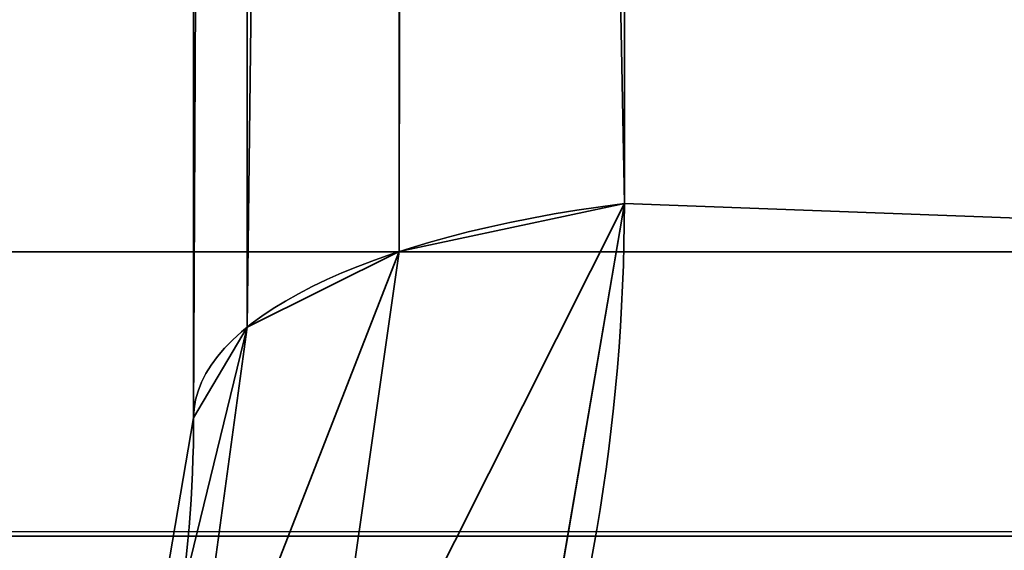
# Model space of a CAD drawing. Header units: millimetres. Extents: x -493 to 6693, y -115 to 135.
# Tile 325 of 656: x 1110.87 to 1111.939, y -22.244 to -21.668. Entities that reach past the tile are written whole.
import ezdxf

# ---------------------------------------------------------------- set-up
doc = ezdxf.new("R2010")
doc.units = ezdxf.units.MM
doc.layers.add('151', color=7, linetype='Continuous', true_color=0xffffff)

# ---------------------------------------------------------------- blocks, each defined once
blk = doc.blocks.new('UG_SURFACE_163')
at = {"layer": '151', "color": 252, "linetype": 'Continuous', "lineweight": 35}
for points in [[(1120.867490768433, 1.17339740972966, 1158.35702419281), (1110.82661151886, -8.867518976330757, 1158.35702419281), (1110.82661151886, -22.33237586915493, 1163.419485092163), (1130.252480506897, -22.33237586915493, 1170.72319984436)], [(1130.252480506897, -22.33237586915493, 997.7768659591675), (1110.82661151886, -22.33237586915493, 1005.080461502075), (1110.82661151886, -8.867518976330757, 1010.142922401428), (1120.867490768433, 1.17339740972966, 1010.142922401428)], [(1130.484819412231, -22.56475389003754, 1170.10509967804), (1111.526608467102, -21.86762355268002, 1162.715196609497), (1111.526608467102, -9.157468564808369, 1157.936453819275), (1121.15752696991, 0.473397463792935, 1157.936453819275)], [(1121.15752696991, 0.473397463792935, 1010.563611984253), (1111.526608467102, -9.157468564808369, 1010.563611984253), (1111.526608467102, -21.86762355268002, 1005.784869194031), (1130.484819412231, -22.56475389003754, 998.3949065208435)], [(1111.282229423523, -21.9196155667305, 1005.92315196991), (1111.526608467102, -21.86762355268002, 1005.784869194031), (1111.526608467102, -9.157468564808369, 1010.563611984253), (1111.299514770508, -9.205784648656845, 1010.692119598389)], [(1111.299514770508, -9.205784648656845, 1157.807946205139), (1111.526608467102, -9.157468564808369, 1157.936453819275), (1111.526608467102, -21.86762355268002, 1162.715196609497)], [(1111.117243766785, -22.00162224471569, 1006.141304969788), (1111.282229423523, -21.9196155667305, 1005.92315196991), (1111.282229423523, -9.209459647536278, 1010.701894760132), (1111.26971244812, -9.215716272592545, 1010.718464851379)], [(1111.26971244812, -9.215716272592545, 1157.781481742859), (1111.282229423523, -9.209459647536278, 1157.798171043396), (1111.282229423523, -21.9196155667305, 1162.576913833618)], [(1111.299514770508, -9.205784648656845, 1010.692119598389), (1111.282229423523, -9.209459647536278, 1010.701894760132), (1111.282229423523, -21.9196155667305, 1005.92315196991)], [(1111.526608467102, -21.86762355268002, 1162.715196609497), (1111.282229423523, -21.9196155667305, 1162.576913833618), (1111.282229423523, -9.209459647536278, 1157.798171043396), (1111.299514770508, -9.205784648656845, 1157.807946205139)], [(1111.26971244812, -9.215716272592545, 1010.718464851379), (1111.117243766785, -9.291467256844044, 1010.91992855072), (1111.117243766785, -22.00162224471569, 1006.141304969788)], [(1111.282229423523, -21.9196155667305, 1162.576913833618), (1111.117243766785, -22.00162224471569, 1162.35876083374), (1111.117243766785, -9.291467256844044, 1157.580018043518), (1111.26971244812, -9.215716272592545, 1157.781481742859)], [(1111.058950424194, -22.09999971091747, 1006.402969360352), (1111.117243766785, -22.00162224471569, 1006.141304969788), (1111.117243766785, -9.291467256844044, 1010.91992855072), (1111.114144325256, -9.296569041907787, 1010.933518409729)], [(1111.114144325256, -9.296569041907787, 1010.933518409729), (1111.058950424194, -9.389844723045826, 1011.181592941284), (1111.058950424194, -22.09999971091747, 1006.402969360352)], [(1111.117243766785, -22.00162224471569, 1162.35876083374), (1111.058950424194, -22.09999971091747, 1162.097096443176), (1111.058950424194, -9.389844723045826, 1157.318353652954), (1111.114144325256, -9.296569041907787, 1157.566428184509)], [(1111.114144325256, -9.296569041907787, 1157.566428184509), (1111.117243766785, -9.291467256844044, 1157.580018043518), (1111.117243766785, -22.00162224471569, 1162.35876083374)], [(1111.058950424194, -9.389844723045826, 1157.318353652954), (1111.058950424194, -22.09999971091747, 1162.097096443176), (1111.058950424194, -22.09999971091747, 1006.402969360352), (1111.058950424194, -9.389844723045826, 1011.181592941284)], [(1111.526608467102, -21.86762355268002, 1162.715196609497), (1111.407518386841, -22.56475389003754, 1162.932515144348), (1111.195087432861, -22.52657525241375, 1162.782311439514)], [(1111.195087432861, -22.52657525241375, 1162.782311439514), (1111.282229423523, -21.9196155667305, 1162.576913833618), (1111.526608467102, -21.86762355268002, 1162.715196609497)], [(1111.526608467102, -21.86762355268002, 1005.784869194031), (1111.282229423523, -21.9196155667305, 1005.92315196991), (1111.195087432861, -22.52657525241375, 1005.717754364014)], [(1111.195087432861, -22.52657525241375, 1005.717754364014), (1111.407518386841, -22.56475389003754, 1005.56755065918), (1111.526608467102, -21.86762355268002, 1005.784869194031)], [(1130.484819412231, -22.56475389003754, 1170.10509967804), (1111.407518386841, -22.56475389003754, 1162.932515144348), (1111.526608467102, -21.86762355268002, 1162.715196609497)], [(1111.526608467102, -21.86762355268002, 1005.784869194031), (1111.407518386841, -22.56475389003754, 1005.56755065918), (1130.484819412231, -22.56475389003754, 998.3949065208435)], [(1111.282229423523, -21.9196155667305, 1162.576913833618), (1111.195087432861, -22.52657525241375, 1162.782311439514), (1111.045360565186, -22.52657525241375, 1162.566065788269)], [(1111.045360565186, -22.52657525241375, 1162.566065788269), (1111.117243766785, -22.00162224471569, 1162.35876083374), (1111.282229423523, -21.9196155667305, 1162.576913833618)], [(1111.282229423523, -21.9196155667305, 1005.92315196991), (1111.117243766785, -22.00162224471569, 1006.141304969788), (1111.045360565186, -22.52657525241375, 1005.933880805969)], [(1111.045360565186, -22.52657525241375, 1005.933880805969), (1111.195087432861, -22.52657525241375, 1005.717754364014), (1111.282229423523, -21.9196155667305, 1005.92315196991)], [(1111.117243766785, -22.00162224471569, 1162.35876083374), (1111.045360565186, -22.52657525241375, 1162.566065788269), (1110.979557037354, -22.56475389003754, 1162.314414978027)], [(1110.979557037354, -22.56475389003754, 1162.314414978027), (1111.058950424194, -22.09999971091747, 1162.097096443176), (1111.117243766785, -22.00162224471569, 1162.35876083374)], [(1111.117243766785, -22.00162224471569, 1006.141304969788), (1111.058950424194, -22.09999971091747, 1006.402969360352), (1110.979557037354, -22.56475389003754, 1006.1856508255)], [(1110.979557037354, -22.56475389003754, 1006.1856508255), (1111.045360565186, -22.52657525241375, 1005.933880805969), (1111.117243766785, -22.00162224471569, 1006.141304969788)], [(1110.979557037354, -22.56475389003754, 1006.1856508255), (1111.058950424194, -22.09999971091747, 1162.097096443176), (1110.979557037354, -22.56475389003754, 1162.314414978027)], [(1110.979557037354, -22.56475389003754, 1006.1856508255), (1111.058950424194, -22.09999971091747, 1006.402969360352), (1111.058950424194, -22.09999971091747, 1162.097096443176)]]:
    blk.add_3dface(points, dxfattribs=at)
blk = doc.blocks.new('UG_SURFACE_168')
at = {"layer": '151', "color": 252, "linetype": 'Continuous', "lineweight": 35}
for points in [[(1120.867490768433, 1.17339740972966, 1158.35702419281), (1110.82661151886, -8.867518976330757, 1158.35702419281), (1110.82661151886, -22.33237586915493, 1163.419485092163), (1130.252480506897, -22.33237586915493, 1170.72319984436)], [(1130.252480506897, -22.33237586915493, 997.7768659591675), (1110.82661151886, -22.33237586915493, 1005.080461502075), (1110.82661151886, -8.867518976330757, 1010.142922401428), (1120.867490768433, 1.17339740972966, 1010.142922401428)], [(1130.484819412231, -22.56475389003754, 1170.10509967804), (1111.526608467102, -21.86762355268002, 1162.715196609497), (1111.526608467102, -9.157468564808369, 1157.936453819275), (1121.15752696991, 0.473397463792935, 1157.936453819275)], [(1121.15752696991, 0.473397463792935, 1010.563611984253), (1111.526608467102, -9.157468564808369, 1010.563611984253), (1111.526608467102, -21.86762355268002, 1005.784869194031), (1130.484819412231, -22.56475389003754, 998.3949065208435)], [(1111.282229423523, -21.9196155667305, 1005.92315196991), (1111.526608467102, -21.86762355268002, 1005.784869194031), (1111.526608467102, -9.157468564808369, 1010.563611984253), (1111.299514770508, -9.205784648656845, 1010.692119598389)], [(1111.299514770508, -9.205784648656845, 1157.807946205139), (1111.526608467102, -9.157468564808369, 1157.936453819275), (1111.526608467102, -21.86762355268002, 1162.715196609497)], [(1111.117243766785, -22.00162224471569, 1006.141304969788), (1111.282229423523, -21.9196155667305, 1005.92315196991), (1111.282229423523, -9.209459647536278, 1010.701894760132), (1111.26971244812, -9.215716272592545, 1010.718464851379)], [(1111.26971244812, -9.215716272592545, 1157.781481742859), (1111.282229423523, -9.209459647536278, 1157.798171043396), (1111.282229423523, -21.9196155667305, 1162.576913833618)], [(1111.299514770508, -9.205784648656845, 1010.692119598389), (1111.282229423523, -9.209459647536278, 1010.701894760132), (1111.282229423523, -21.9196155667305, 1005.92315196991)], [(1111.526608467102, -21.86762355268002, 1162.715196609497), (1111.282229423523, -21.9196155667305, 1162.576913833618), (1111.282229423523, -9.209459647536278, 1157.798171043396), (1111.299514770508, -9.205784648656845, 1157.807946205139)], [(1111.26971244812, -9.215716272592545, 1010.718464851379), (1111.117243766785, -9.291467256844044, 1010.91992855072), (1111.117243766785, -22.00162224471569, 1006.141304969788)], [(1111.282229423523, -21.9196155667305, 1162.576913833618), (1111.117243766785, -22.00162224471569, 1162.35876083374), (1111.117243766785, -9.291467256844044, 1157.580018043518), (1111.26971244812, -9.215716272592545, 1157.781481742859)], [(1111.058950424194, -22.09999971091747, 1006.402969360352), (1111.117243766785, -22.00162224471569, 1006.141304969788), (1111.117243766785, -9.291467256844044, 1010.91992855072), (1111.114144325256, -9.296569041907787, 1010.933518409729)], [(1111.114144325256, -9.296569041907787, 1010.933518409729), (1111.058950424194, -9.389844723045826, 1011.181592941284), (1111.058950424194, -22.09999971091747, 1006.402969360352)], [(1111.117243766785, -22.00162224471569, 1162.35876083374), (1111.058950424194, -22.09999971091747, 1162.097096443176), (1111.058950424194, -9.389844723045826, 1157.318353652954), (1111.114144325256, -9.296569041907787, 1157.566428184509)], [(1111.114144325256, -9.296569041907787, 1157.566428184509), (1111.117243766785, -9.291467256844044, 1157.580018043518), (1111.117243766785, -22.00162224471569, 1162.35876083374)], [(1111.058950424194, -9.389844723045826, 1157.318353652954), (1111.058950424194, -22.09999971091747, 1162.097096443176), (1111.058950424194, -22.09999971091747, 1006.402969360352), (1111.058950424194, -9.389844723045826, 1011.181592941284)], [(1111.526608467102, -21.86762355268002, 1162.715196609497), (1111.407518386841, -22.56475389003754, 1162.932515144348), (1111.195087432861, -22.52657525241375, 1162.782311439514)], [(1111.195087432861, -22.52657525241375, 1162.782311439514), (1111.282229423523, -21.9196155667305, 1162.576913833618), (1111.526608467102, -21.86762355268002, 1162.715196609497)], [(1111.526608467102, -21.86762355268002, 1005.784869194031), (1111.282229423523, -21.9196155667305, 1005.92315196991), (1111.195087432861, -22.52657525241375, 1005.717754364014)], [(1111.195087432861, -22.52657525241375, 1005.717754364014), (1111.407518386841, -22.56475389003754, 1005.56755065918), (1111.526608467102, -21.86762355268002, 1005.784869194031)], [(1130.484819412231, -22.56475389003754, 1170.10509967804), (1111.407518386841, -22.56475389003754, 1162.932515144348), (1111.526608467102, -21.86762355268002, 1162.715196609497)], [(1111.526608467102, -21.86762355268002, 1005.784869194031), (1111.407518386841, -22.56475389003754, 1005.56755065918), (1130.484819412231, -22.56475389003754, 998.3949065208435)], [(1111.282229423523, -21.9196155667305, 1162.576913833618), (1111.195087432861, -22.52657525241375, 1162.782311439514), (1111.045360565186, -22.52657525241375, 1162.566065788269)], [(1111.045360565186, -22.52657525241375, 1162.566065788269), (1111.117243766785, -22.00162224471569, 1162.35876083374), (1111.282229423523, -21.9196155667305, 1162.576913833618)], [(1111.282229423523, -21.9196155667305, 1005.92315196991), (1111.117243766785, -22.00162224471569, 1006.141304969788), (1111.045360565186, -22.52657525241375, 1005.933880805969)], [(1111.045360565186, -22.52657525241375, 1005.933880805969), (1111.195087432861, -22.52657525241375, 1005.717754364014), (1111.282229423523, -21.9196155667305, 1005.92315196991)], [(1111.117243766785, -22.00162224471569, 1162.35876083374), (1111.045360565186, -22.52657525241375, 1162.566065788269), (1110.979557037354, -22.56475389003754, 1162.314414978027)], [(1110.979557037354, -22.56475389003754, 1162.314414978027), (1111.058950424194, -22.09999971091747, 1162.097096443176), (1111.117243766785, -22.00162224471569, 1162.35876083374)], [(1111.117243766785, -22.00162224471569, 1006.141304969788), (1111.058950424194, -22.09999971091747, 1006.402969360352), (1110.979557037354, -22.56475389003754, 1006.1856508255)], [(1110.979557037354, -22.56475389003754, 1006.1856508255), (1111.045360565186, -22.52657525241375, 1005.933880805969), (1111.117243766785, -22.00162224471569, 1006.141304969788)], [(1110.979557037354, -22.56475389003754, 1006.1856508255), (1111.058950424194, -22.09999971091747, 1162.097096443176), (1110.979557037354, -22.56475389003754, 1162.314414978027)], [(1110.979557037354, -22.56475389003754, 1006.1856508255), (1111.058950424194, -22.09999971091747, 1006.402969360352), (1111.058950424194, -22.09999971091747, 1162.097096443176)]]:
    blk.add_3dface(points, dxfattribs=at)
blk = doc.blocks.new('UG_SURFACE_172')
at = {"layer": '151', "color": 252, "linetype": 'Continuous', "lineweight": 35}
for points in [[(1097.000002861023, -14.99999966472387, 2060.250043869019), (1097.000002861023, -21.91999927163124, 2060.250043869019), (1902.999997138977, -21.91999927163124, 2060.250043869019), (1902.999997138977, -14.99999966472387, 2060.250043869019)], [(1098.50001335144, -14.99999966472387, 2058.749914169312), (1901.49998664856, -14.99999966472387, 2058.749914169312), (1901.49998664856, -21.91999927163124, 2058.749914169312), (1098.50001335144, -21.91999927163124, 2058.749914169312)], [(1902.999997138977, -21.91999927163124, 2060.250043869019), (1097.000002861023, -21.91999927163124, 2060.250043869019), (1097.05913066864, -22.52087742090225, 2060.190916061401)], [(1902.94086933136, -22.52087742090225, 2060.190916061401), (1902.999997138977, -21.91999927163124, 2060.250043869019), (1097.05913066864, -22.52087742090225, 2060.190916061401)], [(1098.530411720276, -22.22824282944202, 2058.719635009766), (1098.50001335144, -21.91999927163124, 2058.749914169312), (1901.49998664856, -21.91999927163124, 2058.749914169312)], [(1098.530411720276, -22.22824282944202, 2058.719635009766), (1901.49998664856, -21.91999927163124, 2058.749914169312), (1901.469588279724, -22.22824282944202, 2058.719635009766)], [(1901.469588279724, -22.22824282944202, 2058.719635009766), (1901.379704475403, -22.5246399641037, 2058.629751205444), (1098.620295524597, -22.5246399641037, 2058.629751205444), (1098.530411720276, -22.22824282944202, 2058.719635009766)]]:
    blk.add_3dface(points, dxfattribs=at)
blk = doc.blocks.new('UG_SURFACE_174')
at = {"layer": '151', "color": 252, "linetype": 'Continuous', "lineweight": 35}
for points in [[(1120.867490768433, 1.17339740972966, 1158.35702419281), (1110.82661151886, -8.867518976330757, 1158.35702419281), (1110.82661151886, -22.33237586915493, 1163.419485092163), (1130.252480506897, -22.33237586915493, 1170.72319984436)], [(1130.252480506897, -22.33237586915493, 997.7768659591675), (1110.82661151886, -22.33237586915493, 1005.080461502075), (1110.82661151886, -8.867518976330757, 1010.142922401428), (1120.867490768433, 1.17339740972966, 1010.142922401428)], [(1130.484819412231, -22.56475389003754, 1170.10509967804), (1111.526608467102, -21.86762355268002, 1162.715196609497), (1111.526608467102, -9.157468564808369, 1157.936453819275), (1121.15752696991, 0.473397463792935, 1157.936453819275)], [(1121.15752696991, 0.473397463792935, 1010.563611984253), (1111.526608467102, -9.157468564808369, 1010.563611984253), (1111.526608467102, -21.86762355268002, 1005.784869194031), (1130.484819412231, -22.56475389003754, 998.3949065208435)], [(1111.282229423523, -21.9196155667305, 1005.92315196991), (1111.526608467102, -21.86762355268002, 1005.784869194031), (1111.526608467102, -9.157468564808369, 1010.563611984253), (1111.299514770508, -9.205784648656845, 1010.692119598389)], [(1111.299514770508, -9.205784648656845, 1157.807946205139), (1111.526608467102, -9.157468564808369, 1157.936453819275), (1111.526608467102, -21.86762355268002, 1162.715196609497)], [(1111.117243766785, -22.00162224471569, 1006.141304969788), (1111.282229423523, -21.9196155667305, 1005.92315196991), (1111.282229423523, -9.209459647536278, 1010.701894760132), (1111.26971244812, -9.215716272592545, 1010.718464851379)], [(1111.26971244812, -9.215716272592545, 1157.781481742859), (1111.282229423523, -9.209459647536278, 1157.798171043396), (1111.282229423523, -21.9196155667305, 1162.576913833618)], [(1111.299514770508, -9.205784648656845, 1010.692119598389), (1111.282229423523, -9.209459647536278, 1010.701894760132), (1111.282229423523, -21.9196155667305, 1005.92315196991)], [(1111.526608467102, -21.86762355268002, 1162.715196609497), (1111.282229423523, -21.9196155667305, 1162.576913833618), (1111.282229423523, -9.209459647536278, 1157.798171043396), (1111.299514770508, -9.205784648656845, 1157.807946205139)], [(1111.26971244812, -9.215716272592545, 1010.718464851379), (1111.117243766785, -9.291467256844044, 1010.91992855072), (1111.117243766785, -22.00162224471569, 1006.141304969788)], [(1111.282229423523, -21.9196155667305, 1162.576913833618), (1111.117243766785, -22.00162224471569, 1162.35876083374), (1111.117243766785, -9.291467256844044, 1157.580018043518), (1111.26971244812, -9.215716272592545, 1157.781481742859)], [(1111.058950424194, -22.09999971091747, 1006.402969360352), (1111.117243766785, -22.00162224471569, 1006.141304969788), (1111.117243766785, -9.291467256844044, 1010.91992855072), (1111.114144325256, -9.296569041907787, 1010.933518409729)], [(1111.114144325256, -9.296569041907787, 1010.933518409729), (1111.058950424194, -9.389844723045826, 1011.181592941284), (1111.058950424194, -22.09999971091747, 1006.402969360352)], [(1111.117243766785, -22.00162224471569, 1162.35876083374), (1111.058950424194, -22.09999971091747, 1162.097096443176), (1111.058950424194, -9.389844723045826, 1157.318353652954), (1111.114144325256, -9.296569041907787, 1157.566428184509)], [(1111.114144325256, -9.296569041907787, 1157.566428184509), (1111.117243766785, -9.291467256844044, 1157.580018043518), (1111.117243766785, -22.00162224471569, 1162.35876083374)], [(1111.058950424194, -9.389844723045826, 1157.318353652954), (1111.058950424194, -22.09999971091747, 1162.097096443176), (1111.058950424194, -22.09999971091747, 1006.402969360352), (1111.058950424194, -9.389844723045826, 1011.181592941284)], [(1111.526608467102, -21.86762355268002, 1162.715196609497), (1111.407518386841, -22.56475389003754, 1162.932515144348), (1111.195087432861, -22.52657525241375, 1162.782311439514)], [(1111.195087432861, -22.52657525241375, 1162.782311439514), (1111.282229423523, -21.9196155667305, 1162.576913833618), (1111.526608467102, -21.86762355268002, 1162.715196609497)], [(1111.526608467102, -21.86762355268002, 1005.784869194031), (1111.282229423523, -21.9196155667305, 1005.92315196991), (1111.195087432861, -22.52657525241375, 1005.717754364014)], [(1111.195087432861, -22.52657525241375, 1005.717754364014), (1111.407518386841, -22.56475389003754, 1005.56755065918), (1111.526608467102, -21.86762355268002, 1005.784869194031)], [(1130.484819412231, -22.56475389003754, 1170.10509967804), (1111.407518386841, -22.56475389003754, 1162.932515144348), (1111.526608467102, -21.86762355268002, 1162.715196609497)], [(1111.526608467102, -21.86762355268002, 1005.784869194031), (1111.407518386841, -22.56475389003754, 1005.56755065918), (1130.484819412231, -22.56475389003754, 998.3949065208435)], [(1111.282229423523, -21.9196155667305, 1162.576913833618), (1111.195087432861, -22.52657525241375, 1162.782311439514), (1111.045360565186, -22.52657525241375, 1162.566065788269)], [(1111.045360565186, -22.52657525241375, 1162.566065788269), (1111.117243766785, -22.00162224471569, 1162.35876083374), (1111.282229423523, -21.9196155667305, 1162.576913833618)], [(1111.282229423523, -21.9196155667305, 1005.92315196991), (1111.117243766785, -22.00162224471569, 1006.141304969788), (1111.045360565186, -22.52657525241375, 1005.933880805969)], [(1111.045360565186, -22.52657525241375, 1005.933880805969), (1111.195087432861, -22.52657525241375, 1005.717754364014), (1111.282229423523, -21.9196155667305, 1005.92315196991)], [(1111.117243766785, -22.00162224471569, 1162.35876083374), (1111.045360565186, -22.52657525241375, 1162.566065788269), (1110.979557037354, -22.56475389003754, 1162.314414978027)], [(1110.979557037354, -22.56475389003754, 1162.314414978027), (1111.058950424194, -22.09999971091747, 1162.097096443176), (1111.117243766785, -22.00162224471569, 1162.35876083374)], [(1111.117243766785, -22.00162224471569, 1006.141304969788), (1111.058950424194, -22.09999971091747, 1006.402969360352), (1110.979557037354, -22.56475389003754, 1006.1856508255)], [(1110.979557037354, -22.56475389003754, 1006.1856508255), (1111.045360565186, -22.52657525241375, 1005.933880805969), (1111.117243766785, -22.00162224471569, 1006.141304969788)], [(1110.979557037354, -22.56475389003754, 1006.1856508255), (1111.058950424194, -22.09999971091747, 1162.097096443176), (1110.979557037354, -22.56475389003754, 1162.314414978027)], [(1110.979557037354, -22.56475389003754, 1006.1856508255), (1111.058950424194, -22.09999971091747, 1006.402969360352), (1111.058950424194, -22.09999971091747, 1162.097096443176)]]:
    blk.add_3dface(points, dxfattribs=at)

msp = doc.modelspace()

# ---------------------------------------------------------------- linework, layer by layer
at = {"layer": '151', "color": 253, "linetype": 'Continuous', "lineweight": -3}
for p, q in [((1111.526602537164, -21.86762343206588, 1162.715139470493), (1111.526602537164, -9.157468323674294, 1157.936434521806)), ((1111.526602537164, -9.15746832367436, 1010.563565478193), (1111.526602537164, -21.86762343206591, 1005.784860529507)), ((1111.526602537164, -9.15746832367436, 1010.563565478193), (1111.526602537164, -21.86762343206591, 1005.784860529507)), ((1111.526602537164, -21.86762343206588, 1162.715139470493), (1111.526602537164, -9.157468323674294, 1157.936434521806)), ((1111.526602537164, -9.15746832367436, 1010.563565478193), (1111.526602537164, -21.86762343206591, 1005.784860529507)), ((1111.526602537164, -21.86762343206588, 1162.715139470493), (1111.526602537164, -9.157468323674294, 1157.936434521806)), ((1111.058979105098, -9.389844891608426, 1157.318371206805), (1111.058979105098, -22.10000000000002, 1162.097076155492)), ((1111.058979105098, -22.09999999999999, 1006.402923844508), (1111.058979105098, -9.389844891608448, 1011.181628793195)), ((1111.058979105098, -9.389844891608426, 1157.318371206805), (1111.058979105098, -22.10000000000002, 1162.097076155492)), ((1111.058979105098, -22.09999999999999, 1006.402923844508), (1111.058979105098, -9.389844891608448, 1011.181628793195)), ((1111.058979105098, -9.389844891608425, 1157.318371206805), (1111.058979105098, -22.10000000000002, 1162.097076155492)), ((1111.058979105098, -22.09999999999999, 1006.402923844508), (1111.058979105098, -9.389844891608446, 1011.181628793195)), ((1902.999999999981, -21.92000000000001, 2060.249999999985), (1097.000000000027, -21.92000000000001, 2060.249999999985)), ((1901.499999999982, -21.92000000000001, 2058.749999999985), (1098.500000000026, -21.92000000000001, 2058.749999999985)), ((1111.058979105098, -22.1, 1162.097076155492), (1111.058979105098, -22.1, 1006.402923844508)), ((1111.058979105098, -22.1, 1162.097076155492), (1111.058979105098, -22.1, 1006.402923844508)), ((1111.058979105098, -22.1, 1162.097076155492), (1111.058979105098, -22.1, 1006.402923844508))]:
    msp.add_line(p, q, dxfattribs=at)
at = {"layer": '151', "color": 253, "linetype": 'Continuous', "lineweight": -3, "extrusion": (0, -0.9360286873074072, -0.3519237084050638)}
for start, end in [(180.0000000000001, 250.6118208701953), (180.0000000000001, 250.6118208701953), (180, 250.6118208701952)]:
    msp.add_arc((1111.758979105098, 949.7995216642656, -333.490815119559), 0.7, start, end, dxfattribs=at)
at = {"layer": '151', "color": 253, "linetype": 'Continuous', "lineweight": -3, "extrusion": (-1.164347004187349e-15, -0.9360286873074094, 0.3519237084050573)}
msp.add_arc((1111.758979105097, 1079.978686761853, 429.6557465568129), 0.7, 109.3881791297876, 180.0000000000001, dxfattribs=at)
msp.add_arc((1111.758979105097, 1079.978686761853, 429.6557465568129), 0.7, 109.3881791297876, 180.0000000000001, dxfattribs=at)
msp.add_arc((1111.758979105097, 1079.978686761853, 429.6557465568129), 0.7, 109.3881791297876, 180.0000000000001, dxfattribs=at)
at = {"layer": '151', "color": 253, "linetype": 'Continuous', "lineweight": -3, "extrusion": (-0.3319665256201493, 0.3319665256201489, -0.8829475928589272)}
for start_param, end_param in [(2.356194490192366, 2.694582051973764), (2.356194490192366, 2.694582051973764), (2.356194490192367, 2.694582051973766)]:
    msp.add_ellipse((1109.426602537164, -21.86762343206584, 1006.574408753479), major_axis=(-1.48492424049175, 1.48492424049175, 1.116589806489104), ratio=0.8829475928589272, start_param=start_param, end_param=end_param, dxfattribs=at)
at = {"layer": '151', "color": 253, "linetype": 'Continuous', "lineweight": -3, "extrusion": (-0.3319665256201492, 0.3319665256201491, 0.8829475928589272)}
for start_param, end_param in [(0.4470106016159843, 0.7853981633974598), (0.4470106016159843, 0.7853981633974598), (0.4470106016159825, 0.7853981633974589)]:
    msp.add_ellipse((1109.426602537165, -21.86762343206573, 1161.925591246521), major_axis=(1.484924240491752, -1.484924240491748, 1.116589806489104), ratio=0.8829475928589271, start_param=start_param, end_param=end_param, dxfattribs=at)
at = {"layer": '151', "color": 253, "linetype": 'Continuous', "lineweight": -3, "extrusion": (0.4409045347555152, -0.4409045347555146, -0.7817968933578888)}
msp.add_ellipse((1109.658979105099, -22.10000000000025, 1161.30752793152), major_axis=(0.9899494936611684, -0.9899494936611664, 1.116589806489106), ratio=0.7817968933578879, start_param=5.49778714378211, end_param=5.836174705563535, dxfattribs=at)
msp.add_ellipse((1109.658979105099, -22.10000000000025, 1161.30752793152), major_axis=(0.9899494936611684, -0.9899494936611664, 1.116589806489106), ratio=0.7817968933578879, start_param=5.49778714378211, end_param=5.836174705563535, dxfattribs=at)
msp.add_ellipse((1109.658979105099, -22.10000000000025, 1161.30752793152), major_axis=(0.9899494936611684, -0.9899494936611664, 1.116589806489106), ratio=0.7817968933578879, start_param=5.49778714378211, end_param=5.836174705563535, dxfattribs=at)
at = {"layer": '151', "color": 253, "linetype": 'Continuous', "lineweight": -3, "extrusion": (0.4409045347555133, -0.4409045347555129, 0.7817968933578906)}
for start_param in [3.58860325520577, 3.58860325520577, 3.588603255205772]:
    msp.add_ellipse((1109.658979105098, -22.0999999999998, 1007.19247206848), major_axis=(-0.9899494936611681, 0.9899494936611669, 1.116589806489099), ratio=0.7817968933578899, start_param=start_param, end_param=3.926990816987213, dxfattribs=at)

# ---------------------------------------------------------------- block references
at = {"layer": '151', "color": 253, "linetype": 'Continuous', "lineweight": -3}
for name in ['UG_SURFACE_172', 'UG_SURFACE_163', 'UG_SURFACE_168', 'UG_SURFACE_174']:
    msp.add_blockref(name, (0, 0), dxfattribs=at)

doc.saveas('drawing.dxf')
